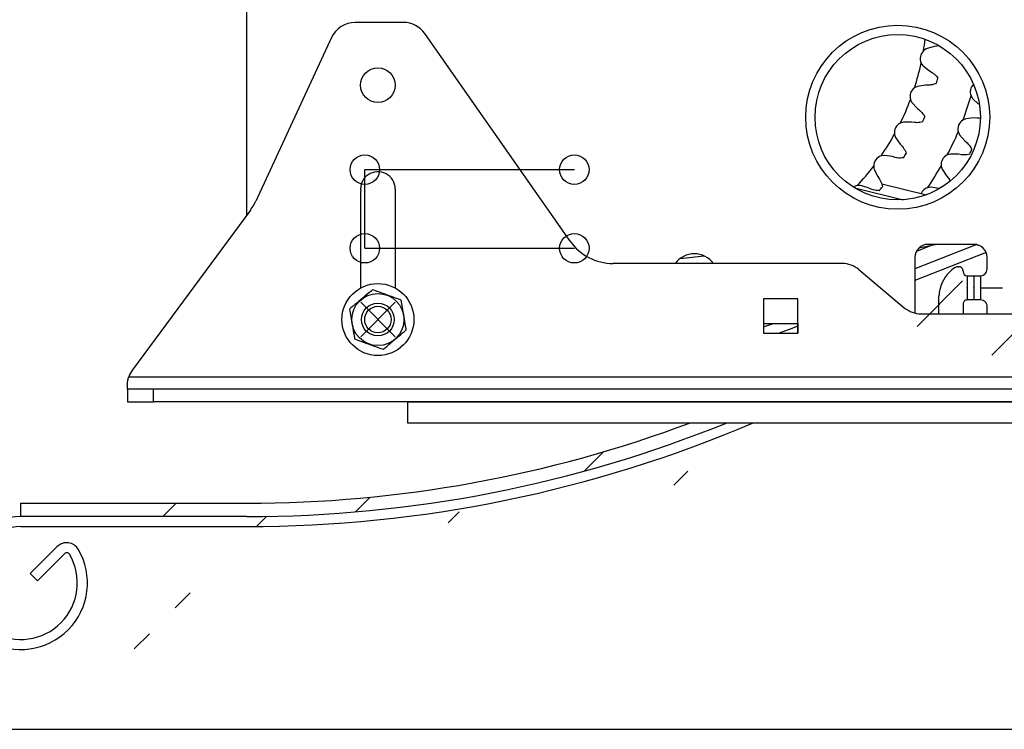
# Model space of a CAD drawing. Header units: inches. Extents: x 170 to 284, y 215 to 248.
# Tile 306 of 656: x 186.379 to 186.696, y 243.854 to 244.083. Entities that reach past the tile are written whole.
import ezdxf

# ---------------------------------------------------------------- set-up
doc = ezdxf.new("R2010")
doc.units = ezdxf.units.IN
doc.header["$LTSCALE"] = 0.25
doc.header["$MEASUREMENT"] = 0
doc.layers.add('ANNOTATIONS', color=1, linetype='Continuous')
doc.layers.add('LH BENCH MOUNT', color=7, linetype='Continuous')

msp = doc.modelspace()

# ---------------------------------------------------------------- hatches: boundary and pattern name
at = {"layer": 'LH BENCH MOUNT'}
h = msp.add_hatch(dxfattribs=at)
h.set_pattern_fill('ANSI31', color=256, scale=0.34241245, angle=2.8e-322, style=0)
h.set_pattern_definition([(45, (176.1263761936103, 238.0091787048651), (-0.03026527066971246, 0.03026527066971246), [])])
edge = h.paths.add_edge_path(flags=0)
edge.add_arc((186.41301658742, 243.9014011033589), 0.021400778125, 89.9999999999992, 390.52248781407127, ccw=False)
edge.add_line((186.41301658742, 243.9228018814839), (186.485779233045, 243.9228018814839))
edge.add_arc((186.485779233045, 244.3336968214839), 0.4108949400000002, 270, 450.0000000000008)
edge.add_line((186.485779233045, 244.7445917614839), (186.00212164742, 244.7445917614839))
edge.add_arc((186.00212164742, 244.7488719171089), 0.004280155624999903, 180.0000000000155, 269.9999999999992, ccw=False)
edge.add_line((185.997841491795, 244.7488719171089), (185.997841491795, 244.7916734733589))
edge.add_arc((186.00212164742, 244.7916734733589), 0.004280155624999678, 360, 540, ccw=False)
edge.add_line((186.006401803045, 244.7916734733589), (186.006401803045, 244.7488719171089))
edge.add_line((186.006401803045, 244.7488719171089), (186.003169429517, 244.7488719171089))
edge.add_line((186.003169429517, 244.7488719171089), (186.003169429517, 244.7916734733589))
edge.add_arc((186.00212164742, 244.7916734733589), 0.001047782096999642, 360, 540.0000000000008)
edge.add_line((186.001073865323, 244.7916734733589), (186.001073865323, 244.7488719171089))
edge.add_arc((186.00212164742, 244.7488719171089), 0.001047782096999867, 180, 270)
edge.add_line((186.00212164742, 244.7478241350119), (186.485779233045, 244.7478241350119))
edge.add_arc((186.485779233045, 244.3336968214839), 0.4141273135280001, 269.9999999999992, 450, ccw=False)
edge.add_line((186.485779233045, 243.9195695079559), (186.41301658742, 243.9195695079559))
edge.add_arc((186.41301658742, 243.9014011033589), 0.018168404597, 450.0000000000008, 750.5224878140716)
edge.add_arc((186.4277648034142, 243.9100962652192), 0.001047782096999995, 390.5224878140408, 495.0000000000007)
edge.add_line((186.4270239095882, 243.9108371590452), (186.4183287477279, 243.9021419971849))
edge.add_line((186.4183287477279, 243.9021419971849), (186.4160431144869, 243.9044276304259))
edge.add_line((186.4160431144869, 243.9044276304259), (186.4247382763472, 243.9131227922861))
edge.add_arc((186.4277648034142, 243.9100962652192), 0.004280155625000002, 390.522487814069, 495.0000000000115, ccw=False)
h = msp.add_hatch(dxfattribs=at)
h.set_pattern_fill('ANSI31', color=256, scale=0.34241245, style=0)
h.set_pattern_definition([(45, (176.0930244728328, 238.0091787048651), (-0.03026527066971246, 0.03026527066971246), [])])
edge = h.paths.add_edge_path(flags=0)
edge.add_line((186.4524275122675, 244.7403116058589), (186.1100150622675, 244.7403116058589))
edge.add_line((186.1100150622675, 244.7403116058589), (186.1100150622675, 244.7445917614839))
edge.add_line((186.1100150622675, 244.7445917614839), (186.4524275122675, 244.7445917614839))
edge.add_arc((186.4524275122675, 244.3336968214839), 0.4108949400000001, 269.9999999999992, 450, ccw=False)
edge.add_line((186.4524275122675, 243.9228018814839), (186.3796648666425, 243.9228018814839))
edge.add_line((186.3796648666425, 243.9228018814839), (186.3796648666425, 243.9270820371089))
edge.add_line((186.3796648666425, 243.9270820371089), (186.4524275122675, 243.9270820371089))
edge.add_arc((186.4524275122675, 244.3336968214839), 0.406614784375, 270, 450.0000000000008)

# ---------------------------------------------------------------- linework, layer by layer
at = {"layer": 'ANNOTATIONS'}
msp.add_line((186.6632815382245, 243.8543193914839), (187.6008805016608, 243.8543193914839), dxfattribs=at)
at = {"layer": 'LH BENCH MOUNT'}
for p, q in [((186.4524275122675, 244.0198807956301), (186.4524275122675, 244.2006259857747)), ((186.5028069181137, 244.0817985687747), (186.4872868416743, 244.0817985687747)), ((186.4796350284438, 244.0769096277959), (186.4552842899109, 244.0243276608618)), ((186.5564823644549, 244.0114112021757), (186.5097144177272, 244.0782027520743)), ((186.6711347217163, 244.0732675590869), (186.670246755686, 244.0726603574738)), ((186.673616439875, 244.0740230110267), (186.6711347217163, 244.0732675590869)), ((186.6745973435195, 244.0741694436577), (186.673616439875, 244.0740230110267)), ((186.6750876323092, 244.0742776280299), (186.6745973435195, 244.0741694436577)), ((186.6700914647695, 244.0678138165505), (186.6721191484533, 244.0661957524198)), ((186.6721191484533, 244.0661957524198), (186.6729767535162, 244.065697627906)), ((186.6683262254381, 244.0612329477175), (186.667359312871, 244.0607615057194)), ((186.6708914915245, 244.0616190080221), (186.6683262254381, 244.0612329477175)), ((186.6718832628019, 244.0616210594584), (186.6708914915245, 244.0616190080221)), ((186.6860558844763, 244.0573128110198), (186.6879700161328, 244.0555521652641)), ((186.6665000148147, 244.0559892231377), (186.668270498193, 244.0540931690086)), ((186.668270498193, 244.0540931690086), (186.6690464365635, 244.0534754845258)), ((186.6838937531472, 244.0508046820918), (186.6829373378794, 244.0503987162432)), ((186.6864809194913, 244.0510699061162), (186.6838937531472, 244.0508046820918)), ((186.687475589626, 244.0510245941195), (186.6864809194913, 244.0510699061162)), ((186.6637954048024, 244.0497355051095), (186.6627701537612, 244.0494098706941)), ((186.6663895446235, 244.0497439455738), (186.6637954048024, 244.0497355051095)), ((186.667371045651, 244.0496015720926), (186.6663895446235, 244.0497439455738)), ((186.6612251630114, 244.0448135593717), (186.6627007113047, 244.0426799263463)), ((186.6818269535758, 244.0456475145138), (186.6835149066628, 244.0436689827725)), ((186.6835149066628, 244.0436689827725), (186.6842655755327, 244.0430148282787)), ((186.6627007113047, 244.0426799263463), (186.6633784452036, 244.0419558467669)), ((186.6576388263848, 244.0390202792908), (186.6565770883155, 244.0388473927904)), ((186.6602065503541, 244.038650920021), (186.6576388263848, 244.0390202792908)), ((186.6611568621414, 244.0383671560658), (186.6602065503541, 244.038650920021)), ((186.6788961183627, 244.0394474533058), (186.6778977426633, 244.0391597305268)), ((186.6814963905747, 244.0393988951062), (186.6788961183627, 244.0394474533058)), ((186.6824783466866, 244.0392340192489), (186.6814963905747, 244.0393988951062)), ((186.4903737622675, 244.0091272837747), (186.4903737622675, 244.0344247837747)), ((186.4903737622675, 244.0344247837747), (186.5578337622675, 244.0344247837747)), ((186.6543793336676, 244.0345250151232), (186.6555284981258, 244.0321992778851)), ((186.6762227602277, 244.0345770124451), (186.6776599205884, 244.0324094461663)), ((186.6555284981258, 244.0321992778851), (186.6560935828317, 244.0313842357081)), ((186.6776599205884, 244.0324094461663), (186.678326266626, 244.0316695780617)), ((186.678326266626, 244.0316695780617), (186.6788203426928, 244.0308749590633)), ((186.5001723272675, 244.0281510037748), (186.5001723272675, 243.9963436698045)), ((186.6481339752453, 244.0285284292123), (186.6636967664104, 244.0247359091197)), ((186.6499877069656, 244.0293156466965), (186.6489121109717, 244.0292991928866)), ((186.6524742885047, 244.0285763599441), (186.6499877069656, 244.0293156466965)), ((186.6533731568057, 244.028157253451), (186.6524742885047, 244.0285763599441)), ((186.6567757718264, 244.0298942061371), (186.6712543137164, 244.0263659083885)), ((186.6725659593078, 244.0287754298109), (186.6715401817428, 244.0286101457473)), ((186.6751414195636, 244.028413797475), (186.6725659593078, 244.0287754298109)), ((186.4890414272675, 243.9963621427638), (186.4890414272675, 244.0275382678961)), ((186.4535439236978, 244.0213914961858), (186.4155840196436, 243.9700250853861)), ((186.4903737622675, 244.0091272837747), (186.5578337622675, 244.0091272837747)), ((186.6873589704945, 244.0102896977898), (186.6674562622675, 244.0025083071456)), ((186.6727157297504, 244.0099970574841), (186.6679466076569, 244.008132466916)), ((186.6744750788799, 244.0103752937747), (186.6686803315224, 244.0091295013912)), ((186.6865137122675, 244.0103752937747), (186.6716725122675, 244.0103752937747)), ((186.6873768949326, 244.0102859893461), (186.6876459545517, 244.0102204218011)), ((186.6904163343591, 244.0077547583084), (186.6674562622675, 243.9987780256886)), ((186.6674562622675, 244.0061590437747), (186.6674562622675, 243.9882734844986)), ((186.6907299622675, 244.0023644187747), (186.6907299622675, 244.0061590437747)), ((186.6440380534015, 244.0042195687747), (186.5702973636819, 244.0042195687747)), ((186.6812667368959, 244.0031469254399), (186.6815052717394, 244.0031677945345)), ((186.6494583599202, 244.0022467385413), (186.6640510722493, 243.9900019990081)), ((186.6829720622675, 244.0018237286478), (186.6829720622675, 244.0016054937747)), ((186.6843212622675, 244.0002562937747), (186.6843212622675, 243.9924983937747)), ((186.6843212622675, 244.0002562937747), (186.6886218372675, 244.0002562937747)), ((186.6864715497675, 244.0002562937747), (186.6864715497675, 243.9924983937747)), ((186.6886218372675, 244.0002562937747), (186.6886218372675, 243.9924983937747)), ((186.6886218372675, 244.0002562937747), (186.6886218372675, 243.9924983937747)), ((186.6886218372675, 243.9963773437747), (186.6956807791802, 243.9963773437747)), ((186.6298270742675, 243.9929031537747), (186.6187299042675, 243.9929031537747)), ((186.6187299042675, 243.9929031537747), (186.6187299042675, 243.9818059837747)), ((186.6298270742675, 243.9818059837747), (186.6298270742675, 243.9929031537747)), ((186.6752141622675, 243.9880291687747), (186.6752141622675, 243.9938580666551)), ((186.4890414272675, 243.9806422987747), (186.5001385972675, 243.9917394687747)), ((186.5001385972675, 243.9806422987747), (186.4890414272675, 243.9917394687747)), ((186.6829720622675, 243.9911491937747), (186.6829720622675, 243.9880291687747)), ((186.6886218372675, 243.9924983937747), (186.6843212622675, 243.9924983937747)), ((186.6907299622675, 243.9880291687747), (186.6907299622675, 243.9903902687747)), ((186.669471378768, 243.9880291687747), (186.7476580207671, 243.9880291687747)), ((186.6187299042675, 243.9848922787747), (186.6297427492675, 243.9848922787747)), ((186.6297427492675, 243.9840331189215), (186.627843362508, 243.9832905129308)), ((186.6297427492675, 243.9848922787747), (186.6297427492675, 243.9818059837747)), ((186.6187299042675, 243.9818059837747), (186.6298270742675, 243.9818059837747)), ((186.627843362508, 243.9832905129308), (186.6238181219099, 243.9818059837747)), ((186.4144037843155, 243.9677911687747), (187.0027256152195, 243.9677911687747)), ((186.4139331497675, 243.9637435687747), (186.4139331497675, 243.965013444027)), ((186.4139331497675, 243.9637435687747), (186.4139331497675, 243.9596959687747)), ((186.4223656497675, 243.9637435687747), (186.4139331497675, 243.9637435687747)), ((186.4223656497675, 243.9596959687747), (186.4223656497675, 243.9637435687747)), ((186.9947637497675, 243.9637435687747), (186.4223656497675, 243.9637435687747)), ((186.4139331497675, 243.9596959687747), (186.4223656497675, 243.9596959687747)), ((186.9947637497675, 243.9596959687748), (186.4223656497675, 243.9596959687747)), ((186.5041403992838, 243.9596959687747), (186.5041403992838, 243.9529940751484)), ((186.5041403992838, 243.9596959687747), (186.9431240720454, 243.9596959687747)), ((186.5041403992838, 243.9529940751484), (186.9456216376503, 243.9529940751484)), ((186.3796648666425, 243.9270820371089), (186.4524275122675, 243.9270820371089)), ((186.3796648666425, 243.9228018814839), (186.3796648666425, 243.9270820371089)), ((186.4524275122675, 243.9228018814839), (186.3796648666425, 243.9228018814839)), ((186.3796648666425, 243.9195695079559), (186.4524275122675, 243.9195695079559)), ((186.3913865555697, 243.9131227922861), (186.3826913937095, 243.9044276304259)), ((186.3849770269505, 243.9021419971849), (186.3936721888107, 243.9108371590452)), ((186.3826913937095, 243.9044276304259), (186.3849770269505, 243.9021419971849)), ((186.2621734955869, 243.8543193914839), (186.8633224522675, 243.8543193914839))]:
    msp.add_line(p, q, dxfattribs=at)
at = {"layer": 'LH BENCH MOUNT', "flags": 128}
msp.add_lwpolyline([(186.6221093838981, 243.9848922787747), (186.6198673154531, 243.9841558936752), (186.6186523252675, 243.9837795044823)], dxfattribs=at)
at = {"layer": 'LH BENCH MOUNT'}
for centre, radius in [((186.6619242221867, 244.0512897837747), 0.02961493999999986), ((186.6619242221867, 244.0512897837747), 0.02661297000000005), ((186.4945900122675, 244.0616044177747), 0.005565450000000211), ((186.4903737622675, 244.0344247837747), 0.00473906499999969), ((186.5578337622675, 244.0344247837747), 0.00473906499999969), ((186.4903737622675, 244.0091272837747), 0.004739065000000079), ((186.5578337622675, 244.0091272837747), 0.004739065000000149), ((186.4945900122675, 243.9861908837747), 0.01158625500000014), ((186.4945900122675, 243.9861908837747), 0.008387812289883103), ((186.4945900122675, 243.9861908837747), 0.005270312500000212), ((186.4945900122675, 243.9861908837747), 0.004258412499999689)]:
    msp.add_circle(centre, radius, dxfattribs=at)
for centre, radius, start, end in [((186.4872868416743, 244.0733660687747), 0.008432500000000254, 90, 155.1511188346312), ((186.5028069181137, 244.0733660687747), 0.00843250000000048, 35.00000000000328, 90), ((186.5875162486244, 244.0864364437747), 0.08386964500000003, 350.5459874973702, 353.1171866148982), ((186.6726088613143, 244.0701589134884), 0.003440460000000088, 133.3589523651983, 204.9822610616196), ((186.5875162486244, 244.0864364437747), 0.08386964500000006, 342.1738944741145, 347.7952259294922), ((186.5875162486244, 244.0864364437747), 0.09021088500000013, 344.4557974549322, 345.5133229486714), ((186.6693320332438, 244.057942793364), 0.003440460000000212, 124.9868593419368, 196.6101680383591), ((186.6887322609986, 244.0594747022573), 0.00344045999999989, 134.542893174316, 201.5605796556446), ((186.5875162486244, 244.0864364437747), 0.08386964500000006, 333.8018014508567, 339.4231329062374), ((186.5875162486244, 244.0864364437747), 0.1019995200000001, 339.3099299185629, 343.9350198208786), ((186.5875162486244, 244.0864364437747), 0.09021088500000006, 336.0837044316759, 337.1412299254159), ((186.6847444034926, 244.047471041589), 0.003440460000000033, 121.6843700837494, 194.6375027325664), ((186.6643114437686, 244.0463339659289), 0.003440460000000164, 116.6147663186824, 188.2380750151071), ((186.5875162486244, 244.0864364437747), 0.08386964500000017, 325.4297084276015, 331.0510398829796), ((186.5875162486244, 244.0864364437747), 0.1019995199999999, 332.3868529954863, 337.0119428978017), ((186.5875162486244, 244.0864364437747), 0.10834076, 334.3009804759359, 335.0978154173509), ((186.6576540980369, 244.0355798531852), 0.003440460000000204, 108.2426732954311, 179.8659819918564), ((186.5875162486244, 244.0864364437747), 0.09021088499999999, 327.7116114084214, 328.7691369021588), ((186.67933874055, 244.036035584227), 0.003440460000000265, 114.761293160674, 187.7144258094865), ((186.5875162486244, 244.0864364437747), 0.08386964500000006, 317.0576154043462, 322.6789468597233), ((186.5875162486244, 244.0864364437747), 0.1019995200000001, 325.4637760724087, 330.0888659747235), ((186.4945900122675, 244.0281510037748), 0.005582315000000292, 359.9999999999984, 186.30169749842), ((186.6495018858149, 244.0259096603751), 0.003440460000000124, 99.87058027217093, 122.2614949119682), ((186.5875162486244, 244.0864364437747), 0.09021088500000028, 319.3395183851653, 320.3970438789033), ((186.6725940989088, 244.0253350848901), 0.003440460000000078, 107.8382162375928, 154.8318748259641), ((186.43998066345, 244.0314147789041), 0.01686499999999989, 323.5355076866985, 335.1511188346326), ((186.5702973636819, 244.0210845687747), 0.01686500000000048, 215.0000000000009, 270), ((186.6716725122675, 244.0061590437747), 0.00421625, 90, 180), ((186.6865137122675, 244.0061590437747), 0.00421625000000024, 359.9999999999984, 90), ((186.5964546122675, 243.9995816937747), 0.007757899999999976, 36.71436073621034, 143.2856392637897), ((186.5875162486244, 244.0864364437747), 0.08063156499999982, 273.1838397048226, 278.567594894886), ((186.6440380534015, 243.9957870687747), 0.0084325, 49.99999999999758, 90), ((186.6869184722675, 243.9930380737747), 0.01180549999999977, 124.3234391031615, 165.9301322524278), ((186.6814504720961, 244.001046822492), 0.002108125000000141, 94.99999999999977, 124.3234391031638), ((186.6816228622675, 244.0018237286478), 0.001349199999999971, 359.9999999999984, 95.00000000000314), ((186.6843212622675, 244.0016054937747), 0.001349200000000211, 180, 270), ((186.6886218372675, 244.0023644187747), 0.00210812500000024, 270, 359.9999999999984), ((186.6836466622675, 243.9938580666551), 0.008432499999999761, 165.9301322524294, 180), ((186.669471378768, 243.9964616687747), 0.0084325, 230.0000000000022, 270), ((186.6843212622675, 243.9911491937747), 0.001349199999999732, 89.9999999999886, 180), ((186.6886218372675, 243.9903902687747), 0.00210812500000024, 359.9999999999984, 90), ((186.4223656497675, 243.965013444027), 0.0084325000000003, 143.5355076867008, 160.7672116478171), ((186.4524275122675, 244.3336968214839), 0.406614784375, 270, 290.5650889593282), ((186.4524275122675, 244.3336968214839), 0.4108949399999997, 270, 292.1011785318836), ((186.4524275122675, 244.3336968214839), 0.4141273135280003, 270, 293.1776191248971), ((186.3796648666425, 243.9014011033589), 0.02140077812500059, 90, 30.52248781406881), ((186.3796648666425, 243.9014011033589), 0.01816840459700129, 90, 30.52248781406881), ((186.3944130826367, 243.9100962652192), 0.004280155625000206, 30.52248781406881, 135.0000000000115), ((186.3944130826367, 243.9100962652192), 0.001047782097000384, 30.52248781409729, 135.0000000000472)]:
    msp.add_arc(centre, radius, start, end, dxfattribs=at)
for points, knots in [([(186.6694902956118, 244.0687058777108), (186.6695509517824, 244.0685851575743), (186.6697129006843, 244.0682628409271), (186.6699457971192, 244.0679865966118), (186.6700914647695, 244.0678138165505)], [0, 0, 0, 0, 0.3745389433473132, 1, 1, 1, 1]), ([(186.6729767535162, 244.065697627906), (186.6735040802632, 244.0653225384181), (186.6742362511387, 244.0648017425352), (186.6747228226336, 244.0640734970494), (186.6748589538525, 244.0638697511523)], [0, 0, 0, 0, 0.7202236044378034, 1, 1, 1, 1]), ([(186.6744275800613, 244.0622615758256), (186.6738420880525, 244.062011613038), (186.6730291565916, 244.0616645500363), (186.6721337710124, 244.0616305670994), (186.6718832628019, 244.0616210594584)], [0, 0, 0, 0, 0.7202230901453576, 1, 1, 1, 1]), ([(186.6660351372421, 244.0569593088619), (186.6660775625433, 244.0568310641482), (186.6661908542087, 244.0564886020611), (186.666381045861, 244.0561813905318), (186.6665000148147, 244.0559892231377)], [0, 0, 0, 0, 0.3744785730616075, 1, 1, 1, 1]), ([(186.6855325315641, 244.0582103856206), (186.6855799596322, 244.0580990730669), (186.6857164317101, 244.0577787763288), (186.685921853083, 244.0574967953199), (186.6860558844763, 244.0573128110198)], [0, 0, 0, 0, 0.3475294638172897, 1, 1, 1, 1]), ([(186.6690464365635, 244.0534754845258), (186.6695135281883, 244.0530276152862), (186.6701620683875, 244.0524057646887), (186.6705374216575, 244.0516144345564), (186.6706424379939, 244.051393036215)], [0, 0, 0, 0, 0.7202200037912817, 1, 1, 1, 1]), ([(186.6884143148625, 244.0510874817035), (186.6883671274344, 244.0510730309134), (186.688069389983, 244.0509818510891), (186.6877469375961, 244.0510050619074), (186.687475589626, 244.0510245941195)], [0, 0, 0, 0, 0.1584867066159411, 0.9999999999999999, 0.9999999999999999, 0.9999999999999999, 0.9999999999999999]), ([(186.6699815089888, 244.0498648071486), (186.6693658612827, 244.0497027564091), (186.6685110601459, 244.0494777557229), (186.6676202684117, 244.0495745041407), (186.667371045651, 244.0496015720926)], [0, 0, 0, 0, 0.7202233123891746, 1, 1, 1, 1]), ([(186.6609064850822, 244.0458409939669), (186.6609297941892, 244.0457078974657), (186.6609920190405, 244.0453525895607), (186.6611354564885, 244.0450209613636), (186.6612251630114, 244.0448135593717)], [0, 0, 0, 0, 0.3745948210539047, 1, 1, 1, 1]), ([(186.6814156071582, 244.0466016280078), (186.6814492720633, 244.0464854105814), (186.6815461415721, 244.046150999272), (186.6817160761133, 244.0458463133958), (186.6818269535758, 244.0456475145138)], [0, 0, 0, 0, 0.3475283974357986, 1, 1, 1, 1]), ([(186.6633784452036, 244.0419558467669), (186.6637753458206, 244.0414447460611), (186.6643264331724, 244.0407350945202), (186.664582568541, 244.039897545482), (186.6646542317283, 244.0396632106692)], [0, 0, 0, 0, 0.7202136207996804, 1, 1, 1, 1]), ([(186.6842655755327, 244.0430148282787), (186.6847119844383, 244.0425469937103), (186.6853436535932, 244.0418850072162), (186.6856844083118, 244.0410594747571), (186.6857843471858, 244.0408173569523)], [0, 0, 0, 0, 0.7067131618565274, 1, 1, 1, 1]), ([(186.6637778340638, 244.0382474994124), (186.663145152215, 244.0381768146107), (186.662266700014, 244.0380786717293), (186.6613994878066, 244.0383040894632), (186.6611568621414, 244.0383671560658)], [0, 0, 0, 0, 0.7202234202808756, 1, 1, 1, 1]), ([(186.6851404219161, 244.0394551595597), (186.6845226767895, 244.0393011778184), (186.6836486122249, 244.039083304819), (186.6827437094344, 244.0391998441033), (186.6824783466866, 244.0392340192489)], [0, 0, 0, 0, 0.7067499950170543, 1, 1, 1, 1]), ([(186.6542136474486, 244.0355879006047), (186.6542173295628, 244.0354528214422), (186.6542271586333, 244.0350922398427), (186.6543207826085, 244.0347432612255), (186.6543793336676, 244.0345250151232)], [0, 0, 0, 0, 0.3746146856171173, 1, 1, 1, 1]), ([(186.6759294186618, 244.0355737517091), (186.6759488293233, 244.0354543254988), (186.6760046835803, 244.0351106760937), (186.6761366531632, 244.0347877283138), (186.6762227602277, 244.0345770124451)], [0, 0, 0, 0, 0.3475234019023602, 1, 1, 1, 1]), ([(186.6560935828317, 244.0313842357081), (186.6564118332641, 244.0308208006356), (186.6568537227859, 244.0300384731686), (186.6569851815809, 244.0291725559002), (186.6570219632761, 244.0289302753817)], [0, 0, 0, 0, 0.7202036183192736, 1, 1, 1, 1]), ([(186.6559487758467, 244.027657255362), (186.6553125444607, 244.0276794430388), (186.6544291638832, 244.0277102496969), (186.6536040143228, 244.0280595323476), (186.6533731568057, 244.028157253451)], [0, 0, 0, 0, 0.7202234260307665, 1, 1, 1, 1]), ([(186.4928931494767, 243.9957789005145), (186.4920694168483, 243.9950868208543), (186.4903975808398, 243.9936821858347), (186.4878593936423, 243.9915496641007), (186.4862249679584, 243.9901764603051), (186.4854381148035, 243.989515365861)], [0, 0, 0, 0, 0.3349620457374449, 0.6798341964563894, 1, 1, 1, 1]), ([(186.5020450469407, 243.9924544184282), (186.5010338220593, 243.9928217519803), (186.498981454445, 243.9935672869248), (186.4958655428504, 243.9946991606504), (186.493859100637, 243.9954280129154), (186.4928931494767, 243.9957789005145)], [0, 0, 0, 0, 0.3349620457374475, 0.6798341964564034, 1, 1, 1, 1]), ([(186.5037419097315, 243.9828664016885), (186.5036706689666, 243.983268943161), (186.5034282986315, 243.9846384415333), (186.5029996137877, 243.987060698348), (186.5024984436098, 243.9898925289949), (186.5021833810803, 243.9916727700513), (186.5020450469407, 243.9924544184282)], [0, 0, 0, 0, 0.1280535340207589, 0.4356547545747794, 0.7522135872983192, 1, 1, 1, 1]), ([(186.4854381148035, 243.989515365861), (186.4855764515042, 243.9887337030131), (186.4858863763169, 243.9869824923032), (186.4863872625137, 243.9841522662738), (186.4868162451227, 243.9817283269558), (186.4870637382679, 243.9803298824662), (186.4871349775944, 243.9799273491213)], [0, 0, 0, 0, 0.2477854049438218, 0.5551299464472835, 0.8719469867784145, 1, 1, 1, 1]), ([(186.4962868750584, 243.976602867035), (186.4971106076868, 243.9772949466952), (186.4987824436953, 243.9786995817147), (186.5013206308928, 243.9808321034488), (186.5029550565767, 243.9822053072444), (186.5037419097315, 243.9828664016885)], [0, 0, 0, 0, 0.3349620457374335, 0.6798341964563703, 0.9999999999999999, 0.9999999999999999, 0.9999999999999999, 0.9999999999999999]), ([(186.4871349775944, 243.9799273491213), (186.4881462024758, 243.9795600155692), (186.4901985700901, 243.9788144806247), (186.4933144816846, 243.9776826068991), (186.4953209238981, 243.9769537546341), (186.4962868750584, 243.976602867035)], [0, 0, 0, 0, 0.3349620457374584, 0.6798341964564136, 0.9999999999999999, 0.9999999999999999, 0.9999999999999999, 0.9999999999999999]), ([(186.4139331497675, 243.965013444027), (186.4139435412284, 243.9653503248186), (186.4139643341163, 243.9660244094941), (186.4141576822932, 243.9670378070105), (186.4143466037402, 243.9676161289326), (186.4144037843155, 243.9677911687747)], [0, 0, 0, 0, 0.4106078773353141, 0.8216095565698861, 1, 1, 1, 1])]:
    msp.add_open_spline(points, degree=3, knots=knots, dxfattribs=at)
for p in [(186.6843212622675, 243.9963773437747), (186.6864715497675, 243.9963773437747), (186.6886218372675, 243.9963773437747), (186.4945900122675, 243.9861908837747), (186.4945900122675, 243.9861908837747)]:
    msp.add_point(p, dxfattribs=at)

doc.saveas('drawing.dxf')
